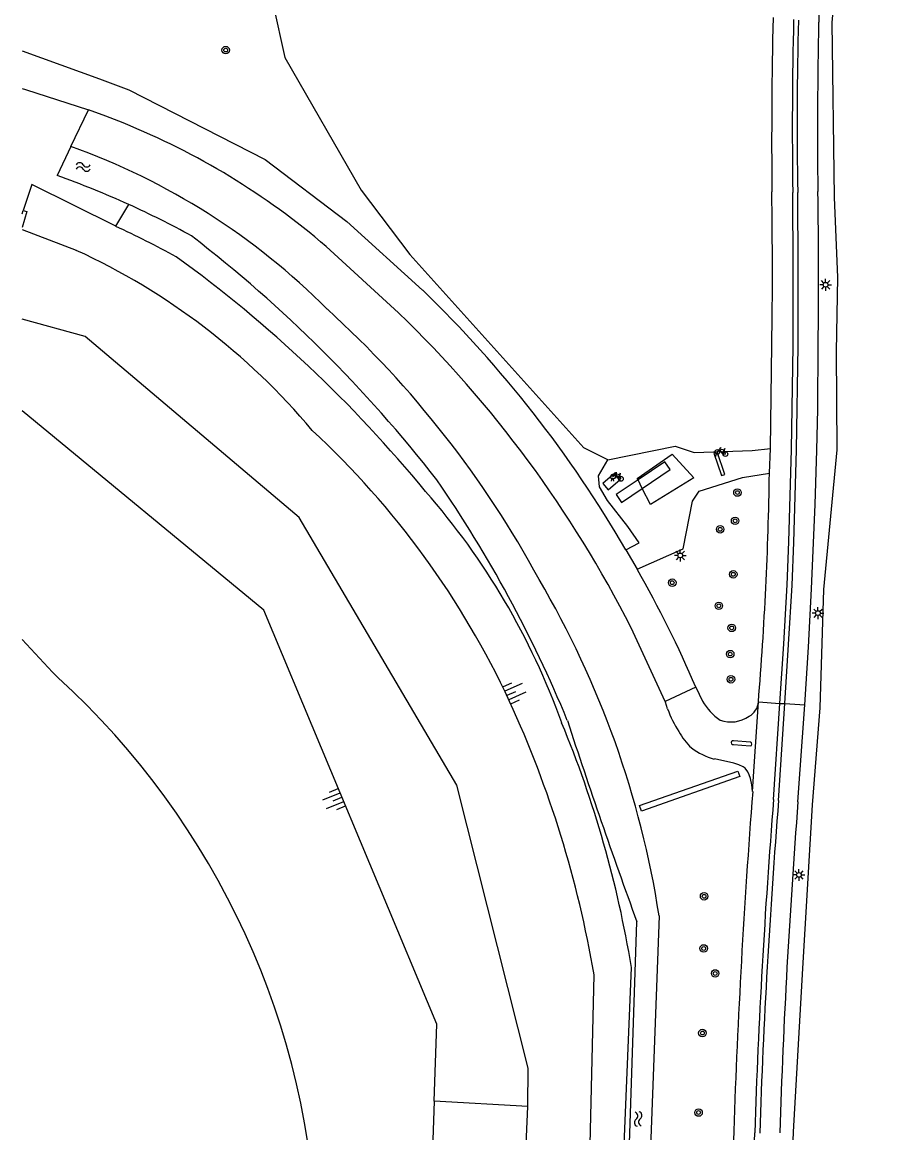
# Model space of a CAD drawing. Extents: x 133000 to 136000, y 400500 to 403500.
# Drawn here: x 133000 to 133091.8, y 402050.2 to 402168.4 of the extents above; entities that cross this region are included whole.
import ezdxf

# ---------------------------------------------------------------- set-up
doc = ezdxf.new("R2010")
doc.units = 0
for name, color, linetype in [('gg-afsc-damwand', 7, 'Continuous'), ('gg-afsc-faunaraster', 7, 'Continuous'), ('gg-afsc-lijn draadraster', 7, 'Continuous'), ('gg-afsc-muur', 7, 'Continuous'), ('gg-bbg-luifel en loopbrug', 7, 'Continuous'), ('gg-knt-BGT kruinlijn', 7, 'Continuous'), ('gg-knt-bovenkant onderkant talud', 7, 'Continuous'), ('gg-knt-verharding', 7, 'Continuous'), ('gg-knt-verharding nz', 7, 'Continuous'), ('gg-kntw-bovenkant insteek waterloop', 7, 'Continuous'), ('gt-grn-groengrens', 7, 'Continuous'), ('gt-grn-vlakafsluiter', 7, 'Continuous'), ('gt-grn-weggrens', 7, 'Continuous'), ('gt-symb-boom', 7, 'Continuous'), ('gt-symb-fietsenrek', 7, 'Continuous'), ('gt-symb-lichtmast', 7, 'Continuous'), ('gt-symb-talud symbool', 7, 'Continuous'), ('gt-symb-watersymbool', 7, 'Continuous')]:
    doc.layers.add(name, color=color, linetype=linetype)

# ---------------------------------------------------------------- blocks, each defined once
blk = doc.blocks.new('gt0-TALUD_1')
at = {"layer": 'gt-symb-talud symbool'}
for p, q in [((-1, -1), (-1, 0)), ((0.5, -2), (0.5, 0)), ((-0.5, -2), (-0.5, 0)), ((0, -1), (0, 0)), ((1, -1), (1, 0))]:
    blk.add_line(p, q, dxfattribs=at)
blk = doc.blocks.new('gt0-WA')
at = {"layer": 'gt-symb-watersymbool'}
for centre, start, end in [((-0.32, 0.02), 28.0725, 151.9275), ((0.43, 0.42), 208.0725, 331.9275), ((-0.32, -0.43), 28.0725, 151.9275), ((0.43, -0.03), 208.0725, 331.9275)]:
    blk.add_arc(centre, 0.425, start, end, dxfattribs=at)
blk = doc.blocks.new('gt0-BOOM')
at = {"layer": 'gt-symb-boom'}
for radius in [0.4, 0.2]:
    blk.add_circle((0, 0), radius, dxfattribs=at)
blk = doc.blocks.new('gt0-LMAST')
at = {"layer": 'gt-symb-lichtmast'}
for p, q in [((-0.18, 0.17), (-0.45, 0.44)), ((-0.01, 0.25), (-0.01, 0.62)), ((0.17, 0.17), (0.44, 0.44)), ((-0.26, 0), (-0.63, 0)), ((-0.18, -0.18), (-0.45, -0.45)), ((-0.01, -0.25), (-0.01, -0.63)), ((0.44, -0.45), (0.17, -0.18)), ((0.24, 0), (0.62, 0))]:
    blk.add_line(p, q, dxfattribs=at)
blk.add_circle((-0.01, 0), 0.25, dxfattribs=at)
blk = doc.blocks.new('gt0-FREK')
at = {"layer": 'gt-symb-fietsenrek'}
for p, q in [((0.26, 0.76), (0.29, 0.82)), ((0.54, 0.34), (0.26, 0.76)), ((0.29, 0.82), (0.77, 0.71)), ((0.77, 0.71), (0.54, 0.34)), ((0.76, 0.84), (0.87, 0.82)), ((0.77, 0.71), (0.84, 0.82)), ((0.89, 0.25), (0.77, 0.71))]:
    blk.add_line(p, q, dxfattribs=at)
for points in [[(-0.12, 0), (-0.05, 0.31), (0.05, 0.31), (0.12, 0)], [(0.04, 0.48), (0.23, 0.71), (0.26, 0.76)], [(0.29, 0.82), (0.36, 0.94), (0.45, 0.93)], [(0.54, 0.34), (0.56, 0.31), (0.89, 0.25)]]:
    blk.add_lwpolyline(points, dxfattribs=at)
for centre in [(0.04, 0.48), (0.89, 0.25)]:
    blk.add_circle(centre, 0.252, dxfattribs=at)

msp = doc.modelspace()

# ---------------------------------------------------------------- linework, layer by layer
at = {"layer": 'gg-afsc-damwand'}
msp.add_line((133000, 402147.97), (133000.1, 402148.34), dxfattribs=at)
msp.add_lwpolyline([(133000.1, 402148.34), (133000.48, 402148.23), (133000, 402146.52)], dxfattribs=at)
at = {"layer": 'gg-afsc-faunaraster'}
for points in [[(133053.81, 402053.01), (133053.85, 402057.06), (133046.28, 402087.2), (133029.49, 402115.68), (133006.7, 402134.91), (133000, 402136.76)], [(133024.27, 401702.93), (133023.52, 401704.3), (133022.3, 401707.77), (133021.86, 401716.2), (133014.8, 401718.15), (133040.76, 401780.83), (133041.9, 401785.39), (133045.59, 401865.99), (133050.22, 401972), (133052.95, 402032.82), (133053.81, 402053.01)]]:
    msp.add_lwpolyline(points, dxfattribs=at)
at = {"layer": 'gg-afsc-lijn draadraster'}
msp.add_lwpolyline([(133024.27, 401702.93), (133023.52, 401704.3), (133022.3, 401707.77), (133021.86, 401716.2), (133014.8, 401718.15), (133040.76, 401780.83), (133041.9, 401785.39), (133045.59, 401865.99), (133050.22, 401972), (133052.95, 402032.82), (133053.81, 402053.01), (133053.85, 402057.06), (133046.28, 402087.2), (133029.49, 402115.68), (133006.7, 402134.91), (133000, 402136.76)], dxfattribs=at)
at = {"layer": 'gg-afsc-muur'}
for points in [[(133066.01, 402118.77), (133068.97, 402120.77), (133068.42, 402121.6), (133065.56, 402119.67)], [(133065.56, 402119.67), (133063.23, 402118.11), (133063.78, 402117.27), (133066.01, 402118.77)]]:
    msp.add_lwpolyline(points, dxfattribs=at)
at = {"layer": 'gg-bbg-luifel en loopbrug'}
msp.add_line((133066.01, 402118.77), (133065.56, 402119.67), dxfattribs=at)
msp.add_lwpolyline([(133065.56, 402119.67), (133065.48, 402119.83), (133069.19, 402122.4), (133071.48, 402119.89), (133066.88, 402117.05), (133066.01, 402118.77)], dxfattribs=at)
at = {"layer": 'gg-knt-BGT kruinlijn'}
msp.add_line((133000, 402146.31), (133005.75, 402144.1), dxfattribs=at)
for points in [[(133043.85, 402053.56), (133044.13, 402061.74), (133025.71, 402105.82), (133000, 402127.03)], [(133024.27, 401702.93), (133022.26, 401716.19), (133048.63, 401774.05), (133051.97, 401842.53), (133055.9, 401926.26), (133059.28, 401999.37), (133060.88, 402067.01)], [(133043.85, 402053.56), (133035.03, 401797.33), (133006.83, 401718.65), (133040.2, 401670.29), (133040.33, 401631.78), (133026.64, 401614.44)]]:
    msp.add_lwpolyline(points, dxfattribs=at)
for centre, radius, start, end in [((132975.75, 402078.71), 71.94, 39.9787, 65.3494), ((132967.73, 402056.85), 92.86, 25.0009, 47.1556), ((132945.84, 402047.38), 116.7, 9.682, 24.6742)]:
    msp.add_arc(centre, radius, start, end, dxfattribs=at)
at = {"layer": 'gg-knt-bovenkant onderkant talud'}
for points in [[(133009.95, 402146.65), (133001.02, 402151.1), (133000.1, 402148.34)], [(133054.59, 401816.46), (133062.06, 402000), (133064.85, 402067.79)]]:
    msp.add_lwpolyline(points, dxfattribs=at)
for centre, radius, start, end in [((132965.47, 402050.05), 106.35, 61.3906, 65.2731), ((132932.82, 402027.99), 142.5, 39.3975, 54.0949), ((132985.16, 402067.87), 76.79, 19.759, 41.1869), ((132948.54, 402048.7), 117.87, 9.3244, 22.5141)]:
    msp.add_arc(centre, radius, start, end, dxfattribs=at)
at = {"layer": 'gg-knt-verharding'}
for p, q in [((133040.07, 402137.43), (133032.37, 402144.5)), ((133079.65, 402123.02), (133079.81, 402134.03)), ((133079.55, 402120.37), (133079.65, 402123.02)), ((133064.26, 402112.23), (133065.47, 402110.16)), ((133068.45, 402096.09), (133064.83, 402103.92)), ((133071.72, 402097.6), (133072.41, 402096.13)), ((133082.58, 402085.42), (133083.32, 402095.72)), ((133077.53, 402091.77), (133075.71, 402091.92)), ((133075.71, 402091.51), (133077.5, 402091.36))]:
    msp.add_line(p, q, dxfattribs=at)
for points in [[(133000, 402165.33), (133008.23, 402162.35), (133011.36, 402161.16), (133025.86, 402153.77), (133034.57, 402147.15), (133042.63, 402139.85)], [(133000, 402161.32), (133000.35, 402161.22), (133007.04, 402159.06)], [(133010.76, 402157.65), (133008.9, 402158.37), (133007.04, 402159.06)], [(133083.32, 402095.72), (133083.7, 402101.88), (133084.04, 402108.09), (133084.42, 402117.06), (133084.6, 402122.82), (133084.68, 402127.2), (133084.74, 402134.06)], [(133062.35, 402121.82), (133069.52, 402123.24), (133071.52, 402122.57), (133077.7, 402122.81), (133079.65, 402123.02)], [(133064.26, 402112.23), (133065.68, 402112.96), (133064.47, 402114.72), (133062.32, 402117.46), (133061.45, 402118.94), (133061.34, 402120.11), (133062.35, 402121.82)], [(133065.47, 402110.16), (133070.35, 402112.34), (133071.36, 402117.39), (133072.06, 402118.47), (133076.66, 402119.94), (133079.55, 402120.37)], [(133068.71, 402095.29), (133068.48, 402096.01), (133068.45, 402096.09)], [(133077.75, 402086.52), (133077.67, 402087.23), (133077.52, 402087.89), (133077.39, 402088.27), (133077.24, 402088.6), (133076.95, 402088.98), (133076.76, 402089.12), (133076.29, 402089.36), (133075.77, 402089.54), (133073.68, 402089.97)], [(133075.74, 402050.38), (133075.03, 402031.39), (133072.59, 401969.47), (133069.78, 401896.41)]]:
    msp.add_lwpolyline(points, dxfattribs=at)
for centre, radius, start, end in [((133223.75, 402166), 138.98, 169.3561, 179.0226), ((133701.87, 402155.43), 622.09, 178.76327, 180.46983), ((133611.33, 402156.91), 526.67, 178.753, 180.7126), ((132981.44, 402085.15), 78.2, 49.3671, 67.9869), ((132544.55, 402141.85), 535.31, 359.1631, 0.9072), ((132545.08, 402141.25), 539.7, 359.237, 0.967), ((132954.48, 402048.55), 126.91, 30.1179, 46.0043), ((132953.15, 402047.32), 125.2, 26.874, 46.0309), ((132718.35, 402125.67), 361.23, 355.2958, 359.1598), ((132958.75, 402049.22), 122.89, 23.1833, 29.7276), ((133077.59, 402099.06), 5.94, 209.4796, 236.3195), ((133076.49, 402096.19), 1.89, 298.0854, 355.4293), ((133078.92, 402098.9), 10.83, 199.4577, 213.6533), ((133075.44, 402097.24), 3.33, 249.7932, 305.4836), ((133075.73, 402095.94), 6.56, 207.5548, 226.8319), ((133075.68, 402091.71), 0.207, 82.2178, 278.0617), ((133075.69, 402097.23), 7.54, 233.7898, 254.4983), ((133077.48, 402091.57), 0.207, 274.7366, 75.4092), ((133923.1, 402021.19), 847.86, 175.58101, 178.02737), ((133865.22, 402024.56), 785, 175.55354, 178.1286)]:
    msp.add_arc(centre, radius, start, end, dxfattribs=at)
at = {"layer": 'gg-knt-verharding nz'}
for p, q in [((133077.75, 402086.52), (133078.37, 402096.04)), ((133079.98, 402085.67), (133080.65, 402095.89)), ((133080.51, 402085.57), (133081.18, 402095.86))]:
    msp.add_line(p, q, dxfattribs=at)
for points in [[(133080.65, 402095.89), (133081.07, 402102.24), (133081.42, 402108.5), (133081.62, 402113.06), (133081.91, 402122.89), (133082.08, 402133.95), (133082.08, 402142.11), (133082.02, 402150.26)], [(133081.18, 402095.86), (133081.59, 402102.16), (133081.95, 402108.45), (133082.14, 402113.02), (133082.43, 402122.87), (133082.62, 402133.95), (133082.6, 402142.11), (133082.55, 402150.26)], [(133073.62, 402122.52), (133074.45, 402120.14), (133074.79, 402120.26), (133073.97, 402122.65), (133073.62, 402122.52)], [(133063.07, 402120.39), (133061.81, 402119.29), (133062.38, 402118.61), (133063.64, 402119.71), (133063.07, 402120.39)], [(133077.97, 402050.2), (133077.22, 402031.38), (133074.82, 401969.12), (133071.98, 401897.03), (133072.25, 401897.03)]]:
    msp.add_lwpolyline(points, dxfattribs=at)
for centre, radius, start, end in [((133577.43, 402156.96), 495.45, 178.6461, 180.7749), ((133451.41, 402157.62), 368.93, 178.2944, 181.1433), ((133846.53, 402024.57), 768.98, 175.44289, 178.09047), ((133834.1, 402025.17), 756, 175.4175, 178.10675)]:
    msp.add_arc(centre, radius, start, end, dxfattribs=at)
at = {"layer": 'gg-kntw-bovenkant insteek waterloop'}
msp.add_line((133005.19, 402155.15), (133003.73, 402152.06), dxfattribs=at)
for points in [[(133000, 402102.7), (133003.24, 402099.21), (133003.83, 402098.62)], [(133067.8, 402073.28), (133058.34, 401820.2), (133057.1, 401820.75), (133065.43, 402072.65)]]:
    msp.add_lwpolyline(points, dxfattribs=at)
for centre, radius, start, end in [((132980.38, 402085.88), 73.57, 44.9151, 70.2948), ((132969.65, 402057.19), 100.8, 65.5729, 70.2442), ((132969.81, 402057.48), 100.48, 61.3203, 65.5839), ((132928.85, 402029.74), 146.22, 37.9486, 52.4209), ((132959.22, 402057.17), 108.96, 28.4435, 47.7466), ((132931.03, 402041.76), 137.35, 22.3878, 34.5529), ((132967.7, 402057.73), 101.3, 8.8299, 30.4534), ((132946.82, 402036.1), 84.61, 1.6476, 47.6352), ((133676.5, 402295.6), 650.47, 198.0477, 200.0439)]:
    msp.add_arc(centre, radius, start, end, dxfattribs=at)
at = {"layer": 'gt-grn-groengrens'}
for p, q in [((133005.19, 402155.15), (133007.04, 402159.06)), ((133009.95, 402146.65), (133011.34, 402148.97)), ((133062.35, 402121.82), (133059.8, 402123.08))]:
    msp.add_line(p, q, dxfattribs=at)
for points in [[(133077.78, 401810.11), (133073.41, 401812.62), (133073.7, 401836.98), (133076.29, 401896.03), (133081.41, 402031.59), (133082.1, 402050.3), (133083.11, 402067.68), (133084.14, 402085.11), (133084.94, 402095.41), (133085.32, 402108), (133086.75, 402122.88), (133086.69, 402133.33), (133086.81, 402141.19), (133086.47, 402149.76), (133086.24, 402168.35), (133087.32, 402180.3), (133089.52, 402191.1), (133091.04, 402204.68), (133091.08, 402220.53), (133091.55, 402225.6), (133091.83, 402242.74)], [(133000, 402169.75), (133022.42, 402171.4), (133026.72, 402170.23), (133027.95, 402164.6), (133036.08, 402150.49), (133041.26, 402143.65), (133059.8, 402123.08)], [(133065.72, 402085.03), (133076.19, 402088.69), (133076.39, 402088.09), (133065.92, 402084.43), (133065.72, 402085.03)]]:
    msp.add_lwpolyline(points, dxfattribs=at)
at = {"layer": 'gt-grn-vlakafsluiter'}
msp.add_line((133053.81, 402053.01), (133043.85, 402053.56), dxfattribs=at)
at = {"layer": 'gt-grn-weggrens'}
for p, q in [((133071.72, 402097.6), (133068.45, 402096.09)), ((133078.37, 402096.04), (133080.65, 402095.89)), ((133080.65, 402095.89), (133081.18, 402095.86)), ((133081.18, 402095.86), (133083.32, 402095.72))]:
    msp.add_line(p, q, dxfattribs=at)

# ---------------------------------------------------------------- block references
at = {"layer": 'gt-symb-boom'}
for p in [(133021.66, 402165.4), (133076.14, 402118.32), (133075.89, 402115.31), (133074.3, 402114.41), (133075.7, 402109.62), (133069.2, 402108.73), (133074.16, 402106.27), (133075.53, 402103.92), (133075.37, 402101.13), (133075.45, 402098.45), (133072.59, 402075.36), (133072.55, 402069.81), (133073.77, 402067.15), (133072.41, 402060.81), (133072, 402052.35)]:
    msp.add_blockref('gt0-BOOM', p, dxfattribs=at)
at = {"layer": 'gt-symb-fietsenrek'}
for p in [(133073.97, 402122.17), (133062.84, 402119.53)]:
    msp.add_blockref('gt0-FREK', p, dxfattribs=at)
at = {"layer": 'gt-symb-lichtmast'}
for p in [(133085.53, 402140.43), (133070.06, 402111.63), (133084.71, 402105.49), (133082.7, 402077.63)]:
    msp.add_blockref('gt0-LMAST', p, dxfattribs=at)
at = {"layer": 'gt-symb-talud symbool'}
for p, xscale, yscale, rotation in [((133003.44, 402144.99), 0.001, 0.001, 180), ((133051.59, 402096.72), 0.9996089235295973, 0.9996089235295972, 114.0265065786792), ((133034.03, 402085.92), 1.000076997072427, 1.000076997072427, -67.35809990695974)]:
    msp.add_blockref('gt0-TALUD_1', p, dxfattribs=dict(at, xscale=xscale, yscale=yscale, rotation=rotation))
at = {"layer": 'gt-symb-watersymbool'}
msp.add_blockref('gt0-WA', (133006.43, 402152.97), dxfattribs=at)
at = {"layer": 'gt-symb-watersymbool', "rotation": -82.24257421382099}
msp.add_blockref('gt0-WA', (133065.57, 402051.72), dxfattribs=at)

doc.saveas('drawing.dxf')
